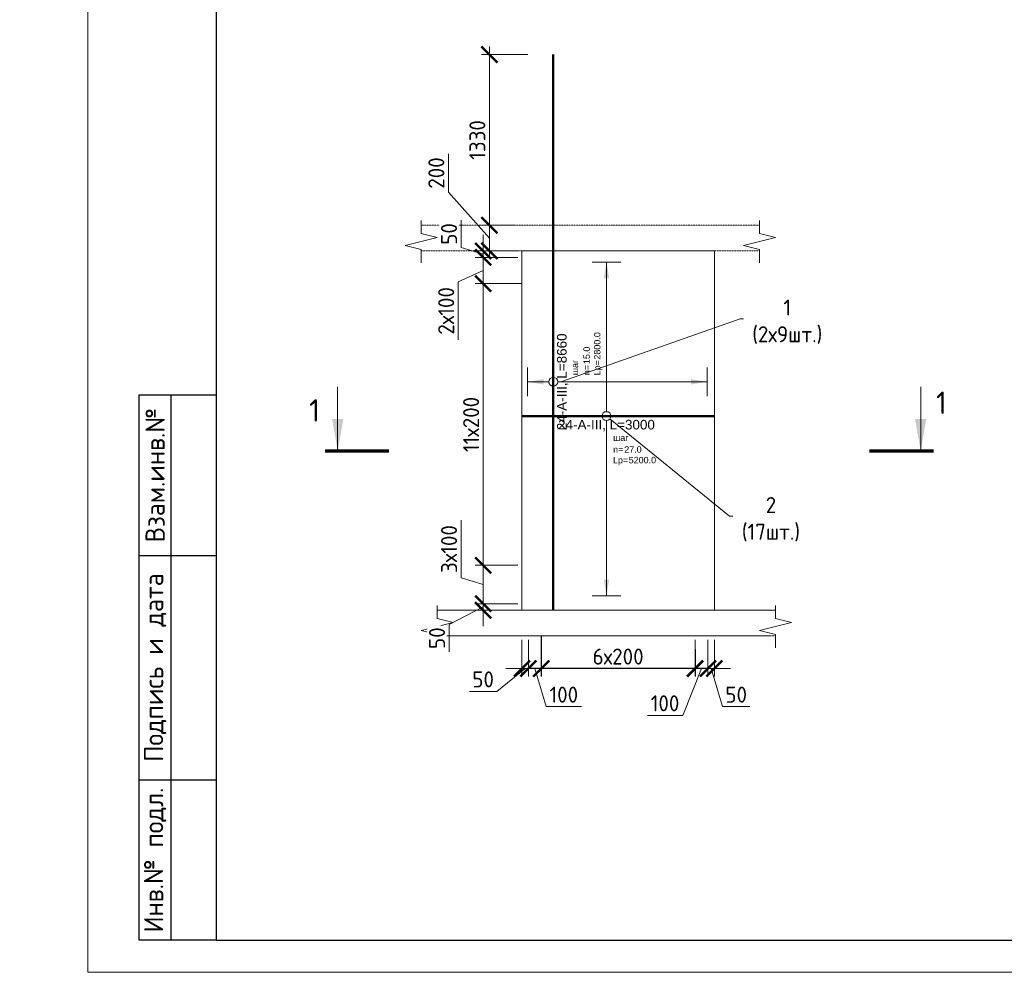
# Model space of a CAD drawing. Header units: millimetres. Extents: x 369815 to 1481759, y -423071 to -27917.
# Tile 211 of 380: x 586886 to 602234, y -265573 to -250723. Entities that reach past the tile are written whole.
import ezdxf
from ezdxf import colors
from ezdxf.entities.mleader import LeaderData, LeaderLine
from ezdxf.enums import TextEntityAlignment as Align
from ezdxf.math import Vec2, Vec3

# ---------------------------------------------------------------- set-up
doc = ezdxf.new("R2010")
doc.units = ezdxf.units.MM
doc.set_wipeout_variables(frame=1)
doc.linetypes.add('01 Штриховая _4 мм_', pattern=[6, 3.5, -2.5])
for name, color, linetype, lineweight in [('AF_Perekritie', 90, 'Continuous', 18), ('AF_Stena', 90, 'Continuous', 18), ('KR_Fundament', 253, 'Continuous', 18), ('АрмСтер', 2, 'Continuous', 50), ('Выноски', 20, 'Continuous', 20), ('подоснова', 151, 'Continuous', 5), ('размер', 1, 'Continuous', 25), ('РАЗМЕРЫ', 1, 'Continuous', 9), ('Текст', 7, 'Continuous', 25), ('ТОНКИЕ', 7, 'Continuous', 9)]:
    doc.layers.add(name, color=color, linetype=linetype, lineweight=lineweight)
doc.layers.add('АрмСтер_атрибуты', color=2, linetype='Continuous', lineweight=0, plot=False)
doc.layers.add('ТОЛСТЫЕ_ОСНОВНЫЕ', color=6, linetype='Continuous')
doc.styles.add('GOST-2.304_Type-B', font='GOST_Common.ttf')
doc.styles.get("Standard").update_dxf_attribs({"font": 'arial.ttf'})
doc.styles.add('style1', font='GOST_Common.ttf', dxfattribs={"height": 500})
doc.styles.add('Аннотативный', font='arial.ttf')
doc.styles.add('ГОСТ', font='GOST_Common.ttf')
doc.dimstyles.new('мой 25', dxfattribs={"dimscale": 100, "dimtxt": 2.5, "dimasz": 2.5, "dimexe": 1.25, "dimexo": 0.625, "dimtad": 1, "dimdec": 0, "dimlfac": 0.5, "dimtxsty": 'GOST-2.304_Type-B', "dimblk": 'ARCHTICK', "dimcen": 2.5, "dimdle": 1.25, "dimaunit": 1, "dimadec": 1, "dimazin": 2, "dimtfac": 1, "dimtdec": 0, "dimtmove": 1, "dimatfit": 3, "dimfxl": 6, "dimfxlon": 1, "dimtfill": 1, "dimlwd": -1, "dimlwe": -1, "dimarcsym": 0})
doc.dimstyles.new('СПДС', dxfattribs={"dimscale": 100, "dimtxt": 2.5, "dimasz": 2.5, "dimexe": 1.25, "dimexo": 0, "dimtad": 1, "dimdec": 0, "dimtxsty": 'GOST-2.304_Type-B', "dimblk": 'ARCHTICK', "dimcen": 2.5, "dimdle": 2, "dimadec": 0, "dimazin": 2, "dimtfac": 0.75, "dimtdec": 0, "dimtmove": 1, "dimatfit": 3, "dimfxl": 1, "dimtolj": 1, "dimarcsym": 1})

# ---------------------------------------------------------------- blocks, each defined once
blk = doc.blocks.new('штамп кж1.1')
at = {"layer": 'Текст', "color": 7, "attachment_point": 1, "style": 'ГОСТ'}
for s, width, heights, insert, char_height in [('\\pi594.35517;{\\fTimes New Roman|b0|i0|c204|p18;\\C256;Строительство жилого комплекса со  встроенными помещениями \\P\\pi1441.86779;общественного-делового, коммерческого назначения и \\P\\pi41.3631;поликлиническим учреждением по адресу: г. Чита, ул. 1-я Коллективная}', 11543.07, [0], (411117, -81801), 250), ('\\pi389.01406;{\\fTimes New Roman|b0|i0|c204|p18;\\C256;«Жилой дом со встроенными помещениями \\P\\pi641.91601;общественно-делового и коммерческого \\P\\pi302.06381;назначения на первом этаже здания», поз. 3.1\\P}', 7000, [1500], (410844, -83331), 225)]:
    blk.add_mtext_dynamic_manual_height_columns(s, width=width, gutter_width=12.5, heights=heights, dxfattribs=dict(at, insert=insert, char_height=char_height))
blk = doc.blocks.new('*U78')
at = {"layer": 'ТОЛСТЫЕ_ОСНОВНЫЕ'}
for p, q in [((8, 5), (8, 90)), ((8, 90), (20, 90)), ((13, 5), (13, 90)), ((8, 65), (20, 65)), ((8, 30), (20, 30)), ((20, 5), (8, 5))]:
    blk.add_line(p, q, dxfattribs=at)
at = {"layer": 'ТОЛСТЫЕ_ОСНОВНЫЕ', "color": 6}
blk.add_lwpolyline([(20, 5), (415, 5), (415, 292), (20, 292)], close=True, dxfattribs=at)
at = {"layer": 'ТОНКИЕ'}
blk.add_lwpolyline([(0, 0), (420, 0), (420, 297), (0, 297)], close=True, dxfattribs=at)
at = {"layer": 'Текст', "style": 'style1'}
for s, p in [('Взам.инв.№', (10.5, 77.5)), ('Подпись и дата', (10.5, 47.5)), ('Инв.№ подл.', (10.5, 17.5))]:
    blk.add_text(s, height=3, rotation=90, dxfattribs=at).set_placement(p, align=Align.MIDDLE)
blk = doc.blocks.new('_None')
blk = doc.blocks.new('*U127')
at = {"layer": 'РАЗМЕРЫ'}
for p, q in [((112.5, 1200), (-112.5, 1200)), ((112.5, -1400), (-112.5, -1400))]:
    blk.add_line(p, q, dxfattribs=at)
at = {"layer": 'РАЗМЕРЫ', "ltscale": 15}
blk.add_line((0, -1400), (0, 1200), dxfattribs=at)
at = {"layer": 'РАЗМЕРЫ'}
for points in [[(0, 1200), (20.9, 1074.8), (-20.9, 1074.8)], [(0, -1400), (20.9, -1274.8), (-20.9, -1274.8)]]:
    blk.add_solid(points, dxfattribs=at)
at = {"layer": 'АрмСтер_атрибуты', "color": 215, "ltscale": 15, "style": 'Аннотативный'}
for s, p in [('шаг', (51.4, -194.2)), ('n=', (51.4, -285.1)), ('Lр=', (50.2, -367.8))]:
    blk.add_text(s, height=50, dxfattribs=at).set_placement(p)
at = {"layer": 'АрмСтер_атрибуты', "style": 'Аннотативный', "flags": 8}
blk.add_attdef('ПОЗ', (110, 29.6), '', height=75, dxfattribs=at)
at = {"layer": 'АрмСтер_атрибуты', "flags": 9}
for tag, p in [('МАССА', (-1033.5, -10.5)), ('ОБОЗНАЧЕНИЕ', (-1033.5, -124.4))]:
    blk.add_attdef(tag, p, '', height=75, dxfattribs=at)
at = {"layer": 'АрмСтер_атрибуты', "color": 215, "style": 'Аннотативный'}
for tag, p, flags in [('ШАГ', (190.9, -194.2), 10), ('КОЛ', (138, -285.1), 8), ('ШИРИНА', (172.9, -367.8), 8)]:
    blk.add_attdef(tag, p, '', height=50, dxfattribs=dict(at, flags=flags))
at = {"linetype": 'Continuous', "lineweight": 0}
blk.add_wipeout([(35, 0), (28.3, 20.6), (10.8, 33.3), (-10.8, 33.3), (-28.3, 20.6), (-35, 0), (-28.3, -20.6), (-10.8, -33.3), (10.8, -33.3), (28.3, -20.6)], dxfattribs=at)
at = {"color": 0, "linetype": 'ByBlock', "lineweight": -2, "ltscale": 100}
blk.add_line((-657.5, 0), (842.5, 0), dxfattribs=at)
at = {"layer": 'РАЗМЕРЫ'}
blk.add_circle((0, 0), 35, dxfattribs=at)
at = {"layer": 'АрмСтер_атрибуты', "style": 'Аннотативный', "flags": 8}
blk.add_attdef('НАИМЕНОВАНИЕ', text='', height=75, dxfattribs=at).set_placement((0, -29.3), align=Align.TOP_CENTER)
blk = doc.blocks.new('*U641')
at = {"layer": 'РАЗМЕРЫ'}
for p, q in [((112.5, 200), (-112.5, 200)), ((112.5, -1200), (-112.5, -1200))]:
    blk.add_line(p, q, dxfattribs=at)
at = {"layer": 'РАЗМЕРЫ', "ltscale": 15}
blk.add_line((0, -1200), (0, 200), dxfattribs=at)
at = {"layer": 'РАЗМЕРЫ'}
for points in [[(0, 200), (20.9, 74.8), (-20.9, 74.8)], [(0, -1200), (20.9, -1074.8), (-20.9, -1074.8)]]:
    blk.add_solid(points, dxfattribs=at)
at = {"layer": 'АрмСтер_атрибуты', "color": 215, "ltscale": 15, "style": 'Аннотативный'}
for s, p in [('шаг', (51.4, -194.2)), ('n=', (51.4, -285.1)), ('Lр=', (50.2, -367.8))]:
    blk.add_text(s, height=50, dxfattribs=at).set_placement(p)
at = {"layer": 'АрмСтер_атрибуты', "style": 'Аннотативный', "flags": 8}
blk.add_attdef('ПОЗ', (110, 29.6), '', height=75, dxfattribs=at)
at = {"layer": 'АрмСтер_атрибуты', "flags": 9}
for tag, p in [('МАССА', (-2096, -10.5)), ('ОБОЗНАЧЕНИЕ', (-2096, -124.4))]:
    blk.add_attdef(tag, p, '', height=75, dxfattribs=at)
at = {"layer": 'АрмСтер_атрибуты', "color": 215, "style": 'Аннотативный'}
for tag, p, flags in [('ШАГ', (190.9, -194.2), 10), ('КОЛ', (138, -285.1), 8), ('ШИРИНА', (172.9, -367.8), 8)]:
    blk.add_attdef(tag, p, '', height=50, dxfattribs=dict(at, flags=flags))
at = {"linetype": 'Continuous', "lineweight": 0}
blk.add_wipeout([(35, 0), (28.3, 20.6), (10.8, 33.3), (-10.8, 33.3), (-28.3, 20.6), (-35, 0), (-28.3, -20.6), (-10.8, -33.3), (10.8, -33.3), (28.3, -20.6)], dxfattribs=at)
at = {"color": 0, "linetype": 'ByBlock', "lineweight": -2, "ltscale": 100}
blk.add_line((-1780, 0), (2550, 0), dxfattribs=at)
at = {"layer": 'РАЗМЕРЫ'}
blk.add_circle((0, 0), 35, dxfattribs=at)
at = {"layer": 'АрмСтер_атрибуты', "style": 'Аннотативный', "flags": 8}
blk.add_attdef('НАИМЕНОВАНИЕ', text='', height=75, dxfattribs=at).set_placement((0, -29.3), align=Align.TOP_CENTER)
blk = doc.blocks.new('_ArchTick')
at = {"color": 0, "linetype": 'ByBlock', "const_width": 0.15}
blk.add_lwpolyline([(-0.5, -0.5), (0.5, 0.5)], dxfattribs=at)
blk = doc.blocks.new('*D896')
at = {"layer": 'DEFPOINTS', "color": 0, "transparency": 16777216}
for p in [(597615, -260328), (597715, -260328), (597715, -260838)]:
    blk.add_point(p, dxfattribs=at)
at = {"layer": 'РАЗМЕРЫ', "color": 0, "linetype": 'Continuous', "transparency": 16777216}
for p, q in [((597615, -260391), (597615, -260963)), ((597715, -260391), (597715, -260963)), ((597615, -260838), (597365, -260838)), ((597615, -260838), (597715, -260838)), ((597615, -260838), (597715, -260838)), ((597665, -260838), (597843, -261432)), ((597715, -260838), (597965, -260838)), ((597843, -261432), (598268, -261432))]:
    blk.add_line(p, q, dxfattribs=at)
at = {"layer": 'РАЗМЕРЫ', "color": 0, "transparency": 16777216, "xscale": 250, "yscale": 250, "zscale": 250}
blk.add_blockref('_ArchTick', (597615, -260838), dxfattribs=at)
at = {"layer": 'РАЗМЕРЫ', "color": 0, "transparency": 16777216, "xscale": 250, "yscale": 250, "zscale": 250, "rotation": 180}
blk.add_blockref('_ArchTick', (597715, -260838), dxfattribs=at)
at = {"layer": 'РАЗМЕРЫ', "color": 0, "transparency": 16777216, "insert": (598055, -261245), "char_height": 250, "attachment_point": 5, "style": 'GOST-2.304_Type-B', "bg_fill": 3, "box_fill_scale": 1.1, "bg_fill_color": 256, "bg_fill_true_color": 13158600, "bg_fill_transparency": 0}
blk.add_mtext('50', dxfattribs=at)
blk = doc.blocks.new('*D897')
at = {"layer": 'DEFPOINTS', "color": 0, "transparency": 16777216}
for p in [(594715, -260328), (594815, -260328), (594715, -260838)]:
    blk.add_point(p, dxfattribs=at)
at = {"layer": 'РАЗМЕРЫ', "color": 0, "linetype": 'Continuous', "transparency": 16777216}
for p, q in [((594715, -260391), (594715, -260963)), ((594815, -260391), (594815, -260963)), ((594765, -260838), (594322, -261195)), ((594715, -260838), (594465, -260838)), ((594815, -260838), (594715, -260838)), ((594815, -260838), (594715, -260838)), ((594815, -260838), (595065, -260838)), ((594322, -261195), (593897, -261195))]:
    blk.add_line(p, q, dxfattribs=at)
at = {"layer": 'РАЗМЕРЫ', "color": 0, "transparency": 16777216, "xscale": 250, "yscale": 250, "zscale": 250}
blk.add_blockref('_ArchTick', (594715, -260838), dxfattribs=at)
at = {"layer": 'РАЗМЕРЫ', "color": 0, "transparency": 16777216, "xscale": 250, "yscale": 250, "zscale": 250, "rotation": 180}
blk.add_blockref('_ArchTick', (594815, -260838), dxfattribs=at)
at = {"layer": 'РАЗМЕРЫ', "color": 0, "transparency": 16777216, "insert": (594110, -261007), "char_height": 250, "attachment_point": 5, "style": 'GOST-2.304_Type-B', "bg_fill": 3, "box_fill_scale": 1.1, "bg_fill_color": 256, "bg_fill_true_color": 13158600, "bg_fill_transparency": 0}
blk.add_mtext('50', dxfattribs=at)
blk = doc.blocks.new('*D898')
at = {"layer": 'DEFPOINTS', "color": 0, "transparency": 16777216}
for p in [(595015, -260328), (597414, -260539), (595015, -260839)]:
    blk.add_point(p, dxfattribs=at)
at = {"layer": 'размер', "color": 0, "lineweight": -2, "transparency": 16777216}
for p, q in [((595015, -260328), (595015, -260964)), ((597414, -260539), (597414, -260964)), ((597614, -260839), (594815, -260839))]:
    blk.add_line(p, q, dxfattribs=at)
at = {"layer": 'размер', "color": 0, "lineweight": -2, "transparency": 16777216, "xscale": 250, "yscale": 250, "zscale": 250, "rotation": 180}
blk.add_blockref('_ArchTick', (595015, -260839), dxfattribs=at)
at = {"layer": 'размер', "color": 0, "lineweight": -2, "transparency": 16777216, "xscale": 250, "yscale": 250, "zscale": 250}
blk.add_blockref('_ArchTick', (597414, -260839), dxfattribs=at)
at = {"layer": 'размер', "color": 0, "transparency": 16777216, "insert": (596214, -260651), "char_height": 250, "attachment_point": 5, "style": 'GOST-2.304_Type-B'}
blk.add_mtext('\\A1;6х200', dxfattribs=at)
blk = doc.blocks.new('*D908')
at = {"layer": 'DEFPOINTS', "color": 0, "transparency": 16777216}
for p in [(594207, -253928), (594676, -253928), (594676, -254328)]:
    blk.add_point(p, dxfattribs=at)
at = {"layer": 'РАЗМЕРЫ', "color": 0, "linetype": 'Continuous', "transparency": 16777216}
for p, q in [((593569, -253413), (593569, -252813)), ((594207, -254128), (593569, -253413)), ((594207, -254453), (594207, -253803)), ((594613, -253928), (594082, -253928)), ((594613, -254328), (594082, -254328))]:
    blk.add_line(p, q, dxfattribs=at)
at = {"layer": 'РАЗМЕРЫ', "color": 0, "transparency": 16777216, "xscale": 250, "yscale": 250, "zscale": 250}
for p, rotation in [((594207, -253928), 90), ((594207, -254328), 270)]:
    blk.add_blockref('_ArchTick', p, dxfattribs=dict(at, rotation=rotation))
at = {"layer": 'РАЗМЕРЫ', "color": 0, "transparency": 16777216, "insert": (593381, -253113), "char_height": 250, "attachment_point": 5, "rotation": 90, "style": 'GOST-2.304_Type-B', "bg_fill": 3, "box_fill_scale": 1.1, "bg_fill_color": 256, "bg_fill_true_color": 13158600, "bg_fill_transparency": 0}
blk.add_mtext('200', dxfattribs=at)
blk = doc.blocks.new('*D900')
at = {"layer": 'DEFPOINTS', "color": 0, "transparency": 16777216}
for p in [(594207, -251268), (595323, -251268), (594676, -253928)]:
    blk.add_point(p, dxfattribs=at)
at = {"layer": 'РАЗМЕРЫ', "color": 0, "linetype": 'Continuous', "transparency": 16777216}
for p, q in [((594207, -254053), (594207, -251143)), ((594807, -251268), (594082, -251268)), ((594613, -253928), (594082, -253928))]:
    blk.add_line(p, q, dxfattribs=at)
at = {"layer": 'РАЗМЕРЫ', "color": 0, "transparency": 16777216, "xscale": 250, "yscale": 250, "zscale": 250}
for p, rotation in [((594207, -251268), 90), ((594207, -253928), 270)]:
    blk.add_blockref('_ArchTick', p, dxfattribs=dict(at, rotation=rotation))
at = {"layer": 'РАЗМЕРЫ', "color": 0, "transparency": 16777216, "insert": (594020, -252598), "char_height": 250, "attachment_point": 5, "rotation": 90, "style": 'GOST-2.304_Type-B', "bg_fill": 3, "box_fill_scale": 1.1, "bg_fill_color": 256, "bg_fill_true_color": 13158600, "bg_fill_transparency": 0}
blk.add_mtext('1330', dxfattribs=at)
blk = doc.blocks.new('*D901')
at = {"layer": 'DEFPOINTS', "color": 0, "transparency": 16777216}
for p in [(594110, -254328), (594715, -254328), (594715, -254428)]:
    blk.add_point(p, dxfattribs=at)
at = {"layer": 'РАЗМЕРЫ', "color": 0, "linetype": 'Continuous', "transparency": 16777216}
for p, q in [((593766, -254275), (593766, -253850)), ((594110, -254328), (594110, -254078)), ((594110, -254378), (593766, -254275)), ((594652, -254328), (593985, -254328)), ((594652, -254428), (593985, -254428)), ((594110, -254428), (594110, -254328)), ((594110, -254428), (594110, -254328)), ((594110, -254428), (594110, -254678))]:
    blk.add_line(p, q, dxfattribs=at)
at = {"layer": 'РАЗМЕРЫ', "color": 0, "transparency": 16777216, "xscale": 250, "yscale": 250, "zscale": 250}
for p, rotation in [((594110, -254328), 270), ((594110, -254428), 90)]:
    blk.add_blockref('_ArchTick', p, dxfattribs=dict(at, rotation=rotation))
at = {"layer": 'РАЗМЕРЫ', "color": 0, "transparency": 16777216, "insert": (593579, -254063), "char_height": 250, "attachment_point": 5, "rotation": 90, "style": 'GOST-2.304_Type-B', "bg_fill": 3, "box_fill_scale": 1.1, "bg_fill_color": 256, "bg_fill_true_color": 13158600, "bg_fill_transparency": 0}
blk.add_mtext('50', dxfattribs=at)
blk = doc.blocks.new('*D902')
at = {"layer": 'DEFPOINTS', "color": 0, "transparency": 16777216}
for p in [(594715, -254428), (594110, -254838), (594402, -254838)]:
    blk.add_point(p, dxfattribs=at)
at = {"layer": 'РАЗМЕРЫ', "color": 0, "linetype": 'Continuous', "transparency": 16777216}
for p, q in [((594110, -254303), (594110, -254963)), ((594652, -254428), (593985, -254428)), ((594110, -254633), (593722, -254812)), ((593722, -254812), (593722, -255712)), ((594340, -254838), (593985, -254838))]:
    blk.add_line(p, q, dxfattribs=at)
at = {"layer": 'РАЗМЕРЫ', "color": 0, "transparency": 16777216, "xscale": 250, "yscale": 250, "zscale": 250}
for p, rotation in [((594110, -254428), 90), ((594110, -254838), 270)]:
    blk.add_blockref('_ArchTick', p, dxfattribs=dict(at, rotation=rotation))
at = {"layer": 'РАЗМЕРЫ', "color": 0, "transparency": 16777216, "insert": (593534, -255262), "char_height": 250, "attachment_point": 5, "rotation": 90, "style": 'GOST-2.304_Type-B', "bg_fill": 3, "box_fill_scale": 1.1, "bg_fill_color": 256, "bg_fill_true_color": 13158600, "bg_fill_transparency": 0}
blk.add_mtext('2х100', dxfattribs=at)
blk = doc.blocks.new('*D911')
at = {"layer": 'DEFPOINTS', "color": 0, "transparency": 16777216}
for p in [(594815, -260328), (595015, -260328), (595015, -260838)]:
    blk.add_point(p, dxfattribs=at)
at = {"layer": 'РАЗМЕРЫ', "color": 0, "linetype": 'Continuous', "transparency": 16777216}
for p, q in [((594815, -260391), (594815, -260963)), ((595015, -260391), (595015, -260963)), ((594690, -260838), (595140, -260838)), ((594915, -260838), (595093, -261432)), ((595093, -261432), (595643, -261432))]:
    blk.add_line(p, q, dxfattribs=at)
at = {"layer": 'РАЗМЕРЫ', "color": 0, "transparency": 16777216, "xscale": 250, "yscale": 250, "zscale": 250, "rotation": 180}
blk.add_blockref('_ArchTick', (594815, -260838), dxfattribs=at)
at = {"layer": 'РАЗМЕРЫ', "color": 0, "transparency": 16777216, "xscale": 250, "yscale": 250, "zscale": 250}
blk.add_blockref('_ArchTick', (595015, -260838), dxfattribs=at)
at = {"layer": 'РАЗМЕРЫ', "color": 0, "lineweight": 50, "transparency": 16777216, "insert": (595368, -261245), "char_height": 250, "attachment_point": 5, "style": 'GOST-2.304_Type-B', "bg_fill": 3, "box_fill_scale": 1.1, "bg_fill_color": 256, "bg_fill_true_color": 13158600, "bg_fill_transparency": 0}
blk.add_mtext('100', dxfattribs=at)
blk = doc.blocks.new('*D912')
at = {"layer": 'DEFPOINTS', "color": 0, "transparency": 16777216}
for p in [(597414, -260328), (597615, -260328), (597414, -260838)]:
    blk.add_point(p, dxfattribs=at)
at = {"layer": 'РАЗМЕРЫ', "color": 0, "linetype": 'Continuous', "transparency": 16777216}
for p, q in [((597414, -260391), (597414, -260963)), ((597615, -260391), (597615, -260963)), ((597514, -260838), (597221, -261568)), ((597740, -260838), (597289, -260838)), ((597221, -261568), (596671, -261568))]:
    blk.add_line(p, q, dxfattribs=at)
at = {"layer": 'РАЗМЕРЫ', "color": 0, "transparency": 16777216, "xscale": 250, "yscale": 250, "zscale": 250, "rotation": 180}
blk.add_blockref('_ArchTick', (597414, -260838), dxfattribs=at)
at = {"layer": 'РАЗМЕРЫ', "color": 0, "transparency": 16777216, "xscale": 250, "yscale": 250, "zscale": 250}
blk.add_blockref('_ArchTick', (597615, -260838), dxfattribs=at)
at = {"layer": 'РАЗМЕРЫ', "color": 0, "lineweight": 50, "transparency": 16777216, "insert": (596946, -261380), "char_height": 250, "attachment_point": 5, "style": 'GOST-2.304_Type-B', "bg_fill": 3, "box_fill_scale": 1.1, "bg_fill_color": 256, "bg_fill_true_color": 13158600, "bg_fill_transparency": 0}
blk.add_mtext('100', dxfattribs=at)
blk = doc.blocks.new('*D2385')
at = {"layer": 'DEFPOINTS', "color": 0, "transparency": 16777216}
for p in [(594110, -259828), (594715, -259828), (594715, -259928)]:
    blk.add_point(p, dxfattribs=at)
at = {"layer": 'РАЗМЕРЫ', "color": 0, "linetype": 'Continuous', "transparency": 16777216}
for p, q in [((594110, -259828), (594110, -259578)), ((594652, -259828), (593985, -259828)), ((594110, -259928), (594110, -259828)), ((594110, -259928), (594110, -259828)), ((594110, -259878), (593579, -260151)), ((594652, -259928), (593985, -259928)), ((594110, -259928), (594110, -260178)), ((593579, -260151), (593579, -260576))]:
    blk.add_line(p, q, dxfattribs=at)
at = {"layer": 'РАЗМЕРЫ', "color": 0, "transparency": 16777216, "xscale": 250, "yscale": 250, "zscale": 250}
for p, rotation in [((594110, -259828), 270), ((594110, -259928), 90)]:
    blk.add_blockref('_ArchTick', p, dxfattribs=dict(at, rotation=rotation))
at = {"layer": 'РАЗМЕРЫ', "color": 0, "transparency": 16777216, "insert": (593391, -260364), "char_height": 250, "attachment_point": 5, "rotation": 90, "style": 'GOST-2.304_Type-B', "bg_fill": 3, "box_fill_scale": 1.1, "bg_fill_color": 256, "bg_fill_true_color": 13158600, "bg_fill_transparency": 0}
blk.add_mtext('50', dxfattribs=at)
blk = doc.blocks.new('*D2386')
at = {"layer": 'DEFPOINTS', "color": 0, "transparency": 16777216}
for p in [(594110, -259228), (594715, -259228), (594616, -259828)]:
    blk.add_point(p, dxfattribs=at)
at = {"layer": 'РАЗМЕРЫ', "color": 0, "linetype": 'Continuous', "transparency": 16777216}
for p, q in [((593766, -259425), (593766, -258525)), ((594652, -259228), (593985, -259228)), ((594110, -259953), (594110, -259103)), ((594110, -259528), (593766, -259425)), ((594553, -259828), (593985, -259828))]:
    blk.add_line(p, q, dxfattribs=at)
at = {"layer": 'РАЗМЕРЫ', "color": 0, "transparency": 16777216, "xscale": 250, "yscale": 250, "zscale": 250}
for p, rotation in [((594110, -259228), 90), ((594110, -259828), 270)]:
    blk.add_blockref('_ArchTick', p, dxfattribs=dict(at, rotation=rotation))
at = {"layer": 'РАЗМЕРЫ', "color": 0, "transparency": 16777216, "insert": (593579, -258975), "char_height": 250, "attachment_point": 5, "rotation": 90, "style": 'GOST-2.304_Type-B', "bg_fill": 3, "box_fill_scale": 1.1, "bg_fill_color": 256, "bg_fill_true_color": 13158600, "bg_fill_transparency": 0}
blk.add_mtext('3х100', dxfattribs=at)
blk = doc.blocks.new('*D2387')
at = {"layer": 'DEFPOINTS', "color": 0, "transparency": 16777216}
for p in [(594110, -254838), (594775, -254838), (594684, -259228)]:
    blk.add_point(p, dxfattribs=at)
at = {"layer": 'РАЗМЕРЫ', "color": 0, "linetype": 'Continuous', "transparency": 16777216}
for p, q in [((594110, -259353), (594110, -254713)), ((594710, -254838), (593985, -254838)), ((594622, -259228), (593985, -259228))]:
    blk.add_line(p, q, dxfattribs=at)
at = {"layer": 'РАЗМЕРЫ', "color": 0, "transparency": 16777216, "xscale": 250, "yscale": 250, "zscale": 250}
for p, rotation in [((594110, -254838), 90), ((594110, -259228), 270)]:
    blk.add_blockref('_ArchTick', p, dxfattribs=dict(at, rotation=rotation))
at = {"layer": 'РАЗМЕРЫ', "color": 0, "transparency": 16777216, "insert": (593923, -257033), "char_height": 250, "attachment_point": 5, "rotation": 90, "style": 'GOST-2.304_Type-B', "bg_fill": 3, "box_fill_scale": 1.1, "bg_fill_color": 256, "bg_fill_true_color": 13158600, "bg_fill_transparency": 0}
blk.add_mtext('11х200', dxfattribs=at)

msp = doc.modelspace()

# ---------------------------------------------------------------- hatches: boundary and pattern name
at = {"layer": 'Выноски'}
for points in [[(591844, -257446.1), (591932.1, -256946.1), (591755.8, -256946.1)], [(600930.7, -257446.1), (601018.8, -256946.1), (600842.5, -256946.1)]]:
    msp.add_hatch(color=256, dxfattribs=at).paths.add_polyline_path(points, flags=0)

# ---------------------------------------------------------------- linework, layer by layer
at = {"layer": 'AF_Perekritie', "linetype": '01 Штриховая _4 мм_', "lineweight": 9}
for p, q in [((598334.8, -253928.1, 3100), (593144, -253928.1, 3100)), ((598334.9, -253928.1, 3100), (598416.2, -253928.1, 3100)), ((598416.2, -254328.1, 3100), (598334.9, -254328.1, 3100)), ((598584.9, -259928.1, 3100), (598666.2, -259928.1, 3100)), ((598666.2, -260328.1, 3100), (598584.9, -260328.1, 3100))]:
    msp.add_line(p, q, dxfattribs=at)
at = {"layer": 'AF_Perekritie', "linetype": '01 Штриховая _4 мм_', "lineweight": 0}
msp.add_line((593144, -254328.1, 3100), (598334.8, -254328.1, 3100), dxfattribs=at)
at = {"layer": 'AF_Stena', "lineweight": 0}
for p, q in [((597214.7, -254328.1, 3100), (594714.7, -254328.1, 3100)), ((594714.7, -254328.1, 3100), (594714.7, -259808.1, 3100)), ((597714.7, -259808.1, 3100), (597714.7, -254328.1, 3100))]:
    msp.add_line(p, q, dxfattribs=at)
at = {"layer": 'AF_Stena', "lineweight": 20, "elevation": 3100}
for points in [[(593144, -254003.1), (593144, -253853.1)], [(598416.2, -254003.1), (598416.2, -253853.1)], [(593144, -254003.1), (593144, -254058.1)], [(598416.2, -254003.1), (598416.2, -254058.1)], [(593394, -254120.6), (592894, -254245.6)], [(593144, -254058.1), (593394, -254120.6)], [(598666.2, -254120.6), (598166.2, -254245.6)], [(598416.2, -254058.1), (598666.2, -254120.6)], [(592894, -254245.6), (593144, -254308.1)], [(593144, -254308.1), (593144, -254363.1)], [(598166.2, -254245.6), (598416.2, -254308.1)], [(598416.2, -254308.1), (598416.2, -254363.1)], [(593144, -254363.1), (593144, -254513.1)], [(598416.2, -254363.1), (598416.2, -254513.1)], [(593394, -260003.1), (593394, -259853.1)], [(598666.2, -260003.1), (598666.2, -259853.1)], [(593644, -260120.6), (593144, -260245.6)], [(593394, -260003.1), (593394, -260058.1)], [(593394, -260058.1), (593644, -260120.6)], [(598916.2, -260120.6), (598416.2, -260245.6)], [(598666.2, -260003.1), (598666.2, -260058.1)], [(598666.2, -260058.1), (598916.2, -260120.6)], [(593144, -260245.6), (593394, -260308.1)], [(593394, -260308.1), (593394, -260363.1)], [(598416.2, -260245.6), (598666.2, -260308.1)], [(598666.2, -260308.1), (598666.2, -260363.1)], [(593394, -260363.1), (593394, -260513.1)], [(598666.2, -260363.1), (598666.2, -260513.1)]]:
    msp.add_lwpolyline(points, dxfattribs=at)
at = {"layer": 'Выноски'}
for p, q in [((591840.8, -257446.1, 3100), (591840.8, -256446.1, 3100)), ((600930.7, -257446.1, 3100), (600930.7, -256446.1, 3100))]:
    msp.add_line(p, q, dxfattribs=at)
at = {"layer": 'Выноски', "elevation": 3100}
for points in [[(592644, -257446.1, 50, 50, 0), (591644, -257446.1, 50, 50, 0)], [(600130.7, -257446.1, 50, 50, 0), (601130.7, -257446.1, 50, 50, 0)]]:
    msp.add_lwpolyline(points, format="xyseb", dxfattribs=at)

# ---------------------------------------------------------------- block references
at = {"xscale": 100, "yscale": 100, "zscale": 100}
msp.add_blockref('*U78', (587946.5, -265573.2, 3100), dxfattribs=at)
at = {"layer": 'размер'}
for p in [(116435.2, -178938.9, 3100), (161542.1, -178938.9, 3100)]:
    msp.add_blockref('штамп кж1.1', p, dxfattribs=at)

# ---------------------------------------------------------------- texts
at = {"layer": 'Выноски', "style": 'GOST-2.304_Type-B'}
for p in [(601170, -256869.2, 3100), (591398.7, -256989, 3100)]:
    msp.add_text('1', height=350, dxfattribs=at).set_placement(p)
at = {"layer": 'Текст', "color": 7, "char_height": 250, "attachment_point": 1, "style": 'ГОСТ'}
for s, insert in [('\\pi3500;{\\C0;\\P\\pi1309.09091;План пилонов} 6-13-го этажа{\\H1.83333x; }', (483420.8, -263573.2, 3100)), ('\\pi3500;{\\C256;\\P\\pi2159.09091;Пилон П1 (6-13 ЭТ)}', (527293.5, -263573.2, 3100)), ('\\pi3500;{\\C256;\\P\\pi2134.09091;Пилон П2 (6-13 ЭТ)}', (572400.4, -263573.2, 3100))]:
    msp.add_mtext_dynamic_manual_height_columns(s, width=7000, gutter_width=12.5, heights=[1500], dxfattribs=dict(at, insert=insert))

# ---------------------------------------------------------------- leaders
at = {"layer": 'подоснова'}
ml = msp.add_multileader_mtext('Standard', dxfattribs=at)
ml.set_content('1 (2х9шт.)', color=256, style='GOST-2.304_Type-B')
ml.set_leader_properties(color=256, linetype='ByLayer', lineweight=15)
ml.set_arrow_properties(name='NONE')
ml.build(insert=Vec2(0, 0))
ml.multileader.update_dxf_attribs({"text_left_attachment_type": 6, "text_right_attachment_type": 6, "dogleg_length": 10, "arrow_head_size": 18})
ctx = ml.context
ctx.base_point, ctx.char_height, ctx.arrow_head_size, ctx.landing_gap_size, ctx.plane_origin = Vec3(598126, -255385.5, 3100), 250, 18, 20, Vec3(594918.7, -254052.4, 3100)
ctx.left_attachment, ctx.right_attachment, ctx.text_align_type = 6, 6, 1
notes = []
notes.append((ctx, [(0, (1, 1, 0), (598116, -255385.5, 3100), (1, 0), 10, [(0, [(595322.6, -256368.1, 3100)], 0, [])])]))
ctx.mtext.insert, ctx.mtext.width, ctx.mtext.alignment, ctx.mtext.flow_direction = Vec3(598851.3, -255085.5, 3100), 22.898, 2, 5
ml = msp.add_multileader_mtext('Standard', dxfattribs=at)
ml.set_content('2 (17шт.)', color=256, style='GOST-2.304_Type-B')
ml.set_leader_properties(color=256, linetype='ByLayer', lineweight=15)
ml.set_arrow_properties(name='NONE')
ml.build(insert=Vec2(0, 0))
ml.multileader.update_dxf_attribs({"text_left_attachment_type": 6, "text_right_attachment_type": 6, "dogleg_length": 10, "arrow_head_size": 18})
ctx = ml.context
ctx.base_point, ctx.char_height, ctx.arrow_head_size, ctx.landing_gap_size, ctx.plane_origin = Vec3(597958.4, -258464.6, 3100), 250, 18, 20, Vec3(595192.6, -257093.4, 3100)
ctx.left_attachment, ctx.right_attachment, ctx.text_align_type = 6, 6, 1
notes.append((ctx, [(0, (1, 1, 0), (597948.4, -258464.6, 3100), (1, 0), 10, [(0, [(596033.1, -256902.5, 3100)], 0, [])])]))
ctx.mtext.insert, ctx.mtext.width, ctx.mtext.alignment, ctx.mtext.flow_direction = Vec3(598596.2, -258164.6, 3100), 22.898, 2, 5
for ctx, leaders in notes:
    for number, flags, end, landing, length, lines in leaders:
        leader = LeaderData()
        leader.index, (leader.has_last_leader_line, leader.has_dogleg_vector, leader.attachment_direction) = number, flags
        leader.last_leader_point, leader.dogleg_vector, leader.dogleg_length = Vec3(end), Vec3(landing), length
        for number, points, colour, breaks in lines:
            line = LeaderLine()
            line.index, line.vertices, line.color, line.breaks = number, Vec3.list(points), colors.encode_raw_color(colour), breaks
            leader.lines.append(line)
        ctx.leaders.append(leader)

# ---------------------------------------------------------------- next in the draw order: block references
at = {"layer": 'АрмСтер', "ltscale": 15}
ref = msp.add_blockref('*U127', (596033.1, -256902.5, 3100), dxfattribs=dict(at, xscale=2, yscale=2, zscale=2))
ref.add_attrib('НАИМЕНОВАНИЕ', '24-A-III, L=3000', dxfattribs={"layer": 'АрмСтер_атрибуты', "height": 150, "style": 'Аннотативный', "flags": 8}).set_placement((596033.1, -256961.1, 3100), align=Align.TOP_CENTER)
ref.add_attrib('КОЛ', '27.0', (596309.2, -257472.7, 3100), dxfattribs={"layer": 'АрмСтер_атрибуты', "color": 215, "height": 100, "style": 'Аннотативный', "flags": 8})
ref.add_attrib('ШИРИНА', '5200.0', (596378.9, -257638.1, 3100), dxfattribs={"layer": 'АрмСтер_атрибуты', "color": 215, "height": 100, "style": 'Аннотативный', "flags": 8})

# ---------------------------------------------------------------- next in the draw order: dimensions: what is measured, and where the dimension line sits
at = {"layer": 'РАЗМЕРЫ', "color": 146, "true_color": 0x006272}
dim = msp.add_linear_dim(base=(594714.7, -260838.5, 3100), p1=(594814.7, -260328.1, 3100), p2=(594714.7, -260328.1, 3100), dimstyle='мой 25', dxfattribs=at)
dim.commit()
dim.dimension.update_dxf_attribs({"geometry": '*D897', "text_midpoint": (594259.9, -261194.6, 3100), "dimtype": 160})
dim = msp.add_linear_dim(base=(597714.7, -260838.5, 3100), p1=(597614.7, -260328.1, 3100), p2=(597714.7, -260328.1, 3100), angle=180, dimstyle='мой 25', dxfattribs=at)
dim.commit()
dim.dimension.update_dxf_attribs({"geometry": '*D896', "text_midpoint": (597905.4, -261244.7, 3100)})

# ---------------------------------------------------------------- next in the draw order: linework, layer by layer
at = {"layer": 'AF_Stena', "lineweight": 0}
for p, q in [((594714.7, -254328.1, 3100), (594714.7, -259928.1, 3100)), ((597714.7, -259928.1, 3100), (597714.7, -254328.1, 3100))]:
    msp.add_line(p, q, dxfattribs=at)
at = {"layer": 'KR_Fundament', "lineweight": 9}
msp.add_line((593394, -260328.1, 3100), (598584.8, -260328.1, 3100), dxfattribs=at)

# ---------------------------------------------------------------- next in the draw order: block references
at = {"layer": 'АрмСтер', "ltscale": 15}
ref = msp.add_blockref('*U641', (595202.8, -256368.1, 3100), dxfattribs=dict(at, xscale=2, yscale=2, zscale=2, rotation=90))
ref.add_attrib('НАИМЕНОВАНИЕ', '24-A-III, L=8660', dxfattribs={"layer": 'АрмСтер_атрибуты', "height": 150, "rotation": 90, "style": 'Аннотативный', "flags": 8}).set_placement((595261.5, -256368.1, 3100), align=Align.TOP_CENTER)
ref.add_attrib('КОЛ', '15.0', (595773.1, -256092, 3100), dxfattribs={"layer": 'АрмСтер_атрибуты', "color": 215, "height": 100, "rotation": 90, "style": 'Аннотативный', "flags": 8})
ref.add_attrib('ШИРИНА', '2800.0', (595938.4, -256022.3, 3100), dxfattribs={"layer": 'АрмСтер_атрибуты', "color": 215, "height": 100, "rotation": 90, "style": 'Аннотативный', "flags": 8})

# ---------------------------------------------------------------- next in the draw order: dimensions: what is measured, and where the dimension line sits
at = {"layer": 'размер', "color": 146, "true_color": 0x006272}
dim = msp.add_linear_dim(base=(595015, -260838.9, 3100), p1=(597413.9, -260539, 3100), p2=(595015, -260328.1, 3100), text='6х200', dimstyle='СПДС', dxfattribs=at)
dim.commit()
dim.dimension.update_dxf_attribs({"geometry": '*D898', "text_midpoint": (596214.5, -260651.4, 3100)})

# ---------------------------------------------------------------- next in the draw order: linework, layer by layer
at = {"layer": 'AF_Stena', "lineweight": 0}
for p, q in [((597714.7, -254328.1, 3100), (594714.7, -254328.1, 3100)), ((594714.7, -259928.1, 3100), (597714.7, -259928.1, 3100))]:
    msp.add_line(p, q, dxfattribs=at)
at = {"layer": 'KR_Fundament', "lineweight": 0}
for p in [(598666.2, -259928.1, 3100), (598584.8, -259928.1, 3100)]:
    msp.add_line(p, (593394, -259928.1, 3100), dxfattribs=at)

# ---------------------------------------------------------------- next in the draw order: dimensions: what is measured, and where the dimension line sits
at = {"layer": 'РАЗМЕРЫ', "color": 146, "lineweight": 50, "true_color": 0x006272}
dim = msp.add_linear_dim(base=(595015, -260838.5, 3100), p1=(594814.7, -260328.1, 3100), p2=(595015, -260328.1, 3100), dimstyle='мой 25', dxfattribs=at)
dim.commit()
dim.dimension.update_dxf_attribs({"geometry": '*D911', "text_midpoint": (595155.5, -261244.7, 3100)})
dim = msp.add_linear_dim(base=(597413.9, -260838.5, 3100), p1=(597614.7, -260328.1, 3100), p2=(597413.9, -260328.1, 3100), angle=180, dimstyle='мой 25', dxfattribs=at)
dim.commit()
dim.dimension.update_dxf_attribs({"geometry": '*D912', "text_midpoint": (597158.9, -261567.9, 3100), "dimtype": 160})

# ---------------------------------------------------------------- next in the draw order: block references
at = {"layer": 'размер'}
msp.add_blockref('штамп кж1.1', (72562.5, -178938.9, 3100), dxfattribs=at)

# ---------------------------------------------------------------- next in the draw order: dimensions: what is measured, and where the dimension line sits
at = {"layer": 'РАЗМЕРЫ', "color": 146}
dim = msp.add_linear_dim(base=(594207.3, -253928.1, 3100), p1=(594676, -254328.1, 3100), p2=(594676, -253928.1, 3100), angle=90, dimstyle='мой 25', dxfattribs=at)
dim.commit()
dim.dimension.update_dxf_attribs({"geometry": '*D908', "text_midpoint": (593568.7, -253350.8, 3100), "dimtype": 160})

# ---------------------------------------------------------------- next in the draw order: dimensions: what is measured, and where the dimension line sits
at = {"layer": 'РАЗМЕРЫ', "color": 146, "true_color": 0x006272}
dim = msp.add_linear_dim(base=(594207.3, -251268.1, 3100), p1=(594676, -253928.1, 3100), p2=(595322.6, -251268.1, 3100), angle=90, dimstyle='мой 25', dxfattribs=at)
dim.commit()
dim.dimension.update_dxf_attribs({"geometry": '*D900', "text_midpoint": (594019.8, -252598.1, 3100)})
dim = msp.add_linear_dim(base=(594110, -259828.2, 3100), p1=(594714.7, -259928.1, 3100), p2=(594714.7, -259828.2, 3100), angle=90, dimstyle='мой 25', dxfattribs=at)
dim.commit()
dim.dimension.update_dxf_attribs({"geometry": '*D2385', "text_midpoint": (593578.8, -260214, 3100), "dimtype": 160})

# ---------------------------------------------------------------- next in the draw order: dimensions: what is measured, and where the dimension line sits
dim = msp.add_linear_dim(base=(594110, -254328.1, 3100), p1=(594714.7, -254428.2, 3100), p2=(594714.7, -254328.1, 3100), angle=90, dimstyle='мой 25', dxfattribs=at)
dim.commit()
dim.dimension.update_dxf_attribs({"geometry": '*D901', "text_midpoint": (593578.8, -254212.5, 3100)})
dim = msp.add_linear_dim(base=(594110, -259228.2, 3100), p1=(594615.7, -259828.2, 3100), p2=(594714.7, -259228.2, 3100), angle=90, text='3х100', dimstyle='мой 25', dxfattribs=at)
dim.commit()
dim.dimension.update_dxf_attribs({"geometry": '*D2386', "text_midpoint": (593578.8, -259362.6, 3100)})

# ---------------------------------------------------------------- next in the draw order: dimensions: what is measured, and where the dimension line sits
dim = msp.add_linear_dim(base=(594110, -254838.1, 3100), p1=(594714.7, -254428.2, 3100), p2=(594402.3, -254838.1, 3100), angle=90, text='2х100', dimstyle='мой 25', dxfattribs=at)
dim.commit()
dim.dimension.update_dxf_attribs({"geometry": '*D902', "text_midpoint": (593721.6, -254874, 3100), "dimtype": 160})

# ---------------------------------------------------------------- next in the draw order: dimensions: what is measured, and where the dimension line sits
dim = msp.add_linear_dim(base=(594110, -254838.1, 3100), p1=(594684.1, -259228.2, 3100), p2=(594774.7, -254838.1, 3100), angle=90, text='11х200', dimstyle='мой 25', dxfattribs=at)
dim.commit()
dim.dimension.update_dxf_attribs({"geometry": '*D2387', "text_midpoint": (593922.5, -257033.2, 3100)})

# ---------------------------------------------------------------- next in the draw order: texts
at = {"ltscale": 100, "char_height": 250, "width": 17398.124, "attachment_point": 1, "style": 'GOST-2.304_Type-B'}
for insert in [(521291.1, -255917.8, 3100), (566398, -255917.8, 3100)]:
    msp.add_mtext('\\pi-750,l750,t750,5000;1.^IОбщие примечания см. лист 1\\P2.^IШпильки поз.3 устанавливать с шагом 400 по вертикали и с шагом  400 по горизонтали .\\P3.^IАрмирование пилонов  выполнять отдельными стержнями. Арматуру вязать вязальной проволокой в каждом пересечении.\\P{\\C7;4.^IДиаметр оправки стержня при d<20мм - 5d, при d≥20мм - 8d}', dxfattribs=dict(at, insert=insert))
at = {"layer": 'Выноски', "color": 240, "true_color": 0xed1f24, "insert": (476910.2, -258286.3), "char_height": 250, "width": 18219.66, "attachment_point": 1, "style": 'ГОСТ'}
msp.add_mtext('\\pi-500,l500;В выделенной области представлена замененная ( актуальная) версия. Содержание изменения см. в листе разрешения на внесение изменений{\\H1.025x; }', dxfattribs=at)

doc.saveas('drawing.dxf')
